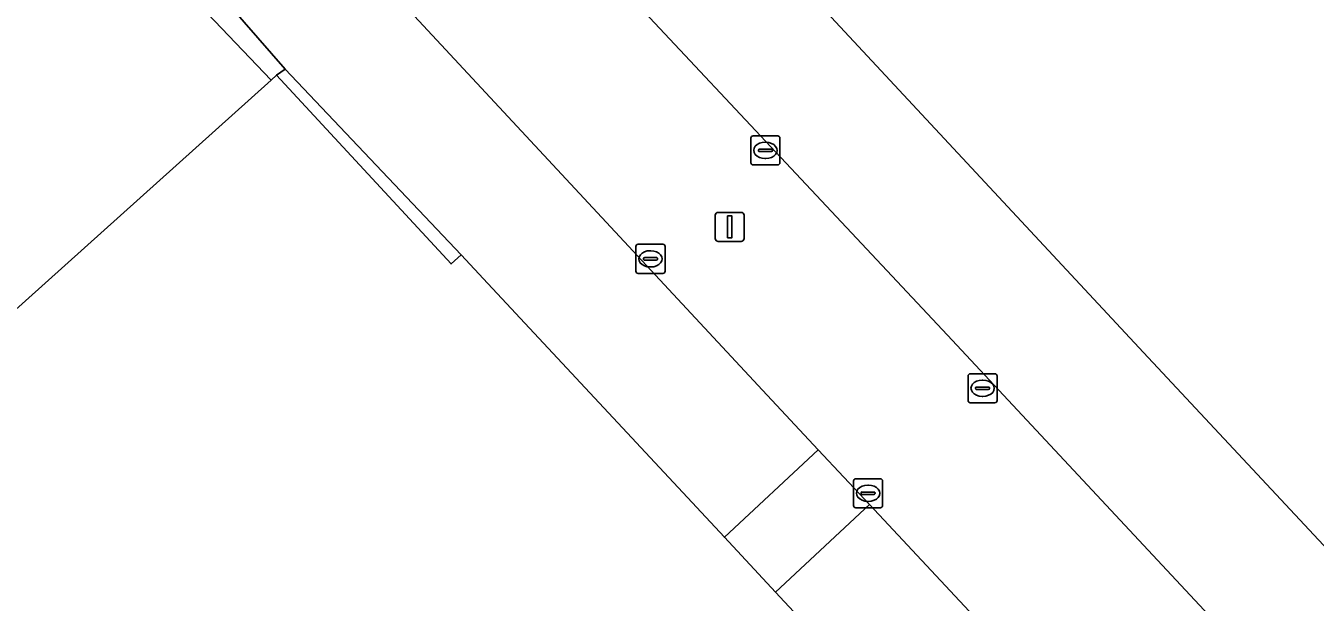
# Model space of a CAD drawing. Extents: x 163426 to 164192, y 380329 to 381641.
# Drawn here: x 163765.02 to 163809.42, y 380504.34 to 380524.19 of the extents above; entities that cross this region are included whole.
import ezdxf

# ---------------------------------------------------------------- set-up
doc = ezdxf.new("R2010")
doc.units = 0
for name, color, linetype in [('IMGEO_Erf', 7, 'Continuous'), ('IMGEO_Groenvoorziening', 7, 'Continuous'), ('IMGEO_Kolk', 7, 'Continuous'), ('IMGEO_Lichtmast', 7, 'Continuous'), ('IMGEO_Parkeervlak_open', 7, 'Continuous'), ('IMGEO_Rijbaan_lokaal_open', 7, 'Continuous')]:
    doc.layers.add(name, color=color, linetype=linetype)

msp = doc.modelspace()

# ---------------------------------------------------------------- linework, layer by layer
at = {"layer": 'IMGEO_Erf'}
for points in [[(163841.218, 380499.198), (163835.856, 380504.919), (163833.615, 380502.836), (163830.688, 380505.985), (163832.925, 380508.063), (163827.534, 380513.866), (163826.656, 380513.05), (163823.912, 380516.003), (163823.875, 380516.043), (163827.556, 380519.486), (163824.825, 380522.408), (163822.012, 380519.777), (163816.768, 380525.382), (163800.33, 380542.952), (163789.102, 380532.456), (163787.137, 380530.53), (163803.509, 380512.945), (163811.495, 380504.39), (163812.139, 380503.698)], [(163841.285, 380450.671), (163833.317, 380459.157), (163827.652, 380465.211), (163827.552, 380465.117), (163816.863, 380476.649), (163800.454, 380494.277), (163792.559, 380502.845), (163790.838, 380504.692), (163789.079, 380506.579), (163780.937, 380515.313), (163780.011, 380516.306), (163779.669, 380515.993), (163773.656, 380522.49), (163773.473, 380522.323), (163763.759, 380513.607)]]:
    msp.add_lwpolyline(points, dxfattribs=at)
at = {"layer": 'IMGEO_Groenvoorziening'}
msp.add_lwpolyline([(163725.425, 380599.168), (163650.555, 380675.554), (163654.531, 380668.737), (163765.415, 380554.307), (163764.401, 380542.391), (163761.755, 380534.587), (163773.473, 380522.323), (163773.656, 380522.49), (163773.951, 380522.702), (163769.327, 380528.01)], dxfattribs=at)
for points in [[(163773.473, 380522.323), (163761.755, 380534.587), (163752.082, 380526.321), (163763.759, 380513.607)], [(163773.951, 380522.702), (163773.656, 380522.49), (163779.669, 380515.993), (163780.011, 380516.306)]]:
    msp.add_lwpolyline(points, close=True, dxfattribs=at)
at = {"layer": 'IMGEO_Kolk'}
for p, q in [((163789.99, 380519.475), (163789.99, 380520.327)), ((163790.065, 380520.401), (163790.917, 380520.401)), ((163790.991, 380520.327), (163790.991, 380519.475)), ((163790.249, 380519.895), (163790.249, 380519.907)), ((163790.687, 380519.858), (163790.289, 380519.858)), ((163790.292, 380519.944), (163790.69, 380519.944)), ((163790.478, 380520.181), (163790.503, 380520.181)), ((163790.733, 380519.907), (163790.733, 380519.895)), ((163790.917, 380519.401), (163790.065, 380519.401)), ((163790.501, 380519.621), (163790.476, 380519.621)), ((163786.032, 380515.74), (163786.032, 380516.592)), ((163786.107, 380516.666), (163786.959, 380516.666)), ((163786.52, 380516.446), (163786.545, 380516.446)), ((163787.033, 380516.592), (163787.033, 380515.74)), ((163786.291, 380516.16), (163786.291, 380516.172)), ((163786.729, 380516.123), (163786.331, 380516.123)), ((163786.334, 380516.209), (163786.732, 380516.209)), ((163786.543, 380515.886), (163786.518, 380515.886)), ((163786.775, 380516.172), (163786.775, 380516.16)), ((163786.959, 380515.666), (163786.107, 380515.666)), ((163797.469, 380511.284), (163797.469, 380512.136)), ((163797.544, 380512.21), (163798.396, 380512.21)), ((163797.957, 380511.99), (163797.982, 380511.99)), ((163798.47, 380512.136), (163798.47, 380511.284)), ((163797.728, 380511.704), (163797.728, 380511.716)), ((163798.166, 380511.667), (163797.768, 380511.667)), ((163797.771, 380511.753), (163798.169, 380511.753)), ((163797.98, 380511.43), (163797.955, 380511.43)), ((163798.212, 380511.716), (163798.212, 380511.704)), ((163798.396, 380511.21), (163797.544, 380511.21)), ((163793.525, 380507.669), (163793.525, 380508.521)), ((163793.6, 380508.595), (163794.452, 380508.595)), ((163794.013, 380508.375), (163794.038, 380508.375)), ((163794.526, 380508.521), (163794.526, 380507.669)), ((163793.784, 380508.089), (163793.784, 380508.101)), ((163794.222, 380508.052), (163793.824, 380508.052)), ((163793.827, 380508.138), (163794.225, 380508.138)), ((163794.268, 380508.101), (163794.268, 380508.089)), ((163794.452, 380507.595), (163793.6, 380507.595)), ((163794.036, 380507.815), (163794.011, 380507.815))]:
    msp.add_line(p, q, dxfattribs=at)
for points in [[(163789.99, 380519.475), (163789.99, 380520.327)], [(163790.065, 380520.401), (163790.917, 380520.401)], [(163790.991, 380520.327), (163790.991, 380519.475)], [(163790.917, 380519.401), (163790.065, 380519.401)], [(163786.032, 380515.74), (163786.032, 380516.592)], [(163786.107, 380516.666), (163786.959, 380516.666)], [(163787.033, 380516.592), (163787.033, 380515.74)], [(163786.959, 380515.666), (163786.107, 380515.666)], [(163797.469, 380511.284), (163797.469, 380512.136)], [(163797.544, 380512.21), (163798.396, 380512.21)], [(163798.47, 380512.136), (163798.47, 380511.284)], [(163798.396, 380511.21), (163797.544, 380511.21)], [(163793.525, 380507.669), (163793.525, 380508.521)], [(163793.6, 380508.595), (163794.452, 380508.595)], [(163794.526, 380508.521), (163794.526, 380507.669)], [(163794.452, 380507.595), (163793.6, 380507.595)]]:
    msp.add_lwpolyline(points, dxfattribs=at)
for centre, radius, start, end in [((163790.067, 380520.325), 0.0765, 91.552, 178.448), ((163790.067, 380520.325), 0.0765, 91.552, 178.448), ((163790.915, 380520.325), 0.0765, 1.552, 88.448), ((163790.915, 380520.325), 0.0765, 1.552, 88.448), ((163790.289, 380519.904), 0.0403, 85.8775, 175.7526), ((163790.286, 380519.894), 0.0366, 178.938, 274.7102), ((163790.69, 380519.901), 0.043, 264.8664, 352.4533), ((163790.694, 380519.906), 0.0386, 1.7309, 96.639), ((163790.067, 380519.477), 0.0765, 181.552, 268.448), ((163790.067, 380519.477), 0.0765, 181.552, 268.448), ((163790.915, 380519.477), 0.0765, 271.552, 358.448), ((163790.915, 380519.477), 0.0765, 271.552, 358.448), ((163786.109, 380516.59), 0.0765, 91.552, 178.448), ((163786.109, 380516.59), 0.0765, 91.552, 178.448), ((163786.957, 380516.59), 0.0765, 1.552, 88.448), ((163786.957, 380516.59), 0.0765, 1.552, 88.448), ((163786.331, 380516.169), 0.0403, 85.8775, 175.7526), ((163786.328, 380516.159), 0.0366, 178.938, 274.7102), ((163786.732, 380516.166), 0.043, 264.8664, 352.4533), ((163786.736, 380516.171), 0.0386, 1.7309, 96.639), ((163786.109, 380515.742), 0.0765, 181.552, 268.448), ((163786.109, 380515.742), 0.0765, 181.552, 268.448), ((163786.957, 380515.742), 0.0765, 271.552, 358.448), ((163786.957, 380515.742), 0.0765, 271.552, 358.448), ((163797.546, 380512.134), 0.0765, 91.552, 178.448), ((163797.546, 380512.134), 0.0765, 91.552, 178.448), ((163798.394, 380512.134), 0.0765, 1.552, 88.448), ((163798.394, 380512.134), 0.0765, 1.552, 88.448), ((163797.768, 380511.713), 0.0403, 85.8775, 175.7526), ((163797.765, 380511.703), 0.0366, 178.938, 274.7102), ((163798.169, 380511.71), 0.043, 264.8664, 352.4533), ((163798.173, 380511.715), 0.0386, 1.7309, 96.639), ((163797.546, 380511.286), 0.0765, 181.552, 268.448), ((163797.546, 380511.286), 0.0765, 181.552, 268.448), ((163798.394, 380511.286), 0.0765, 271.552, 358.448), ((163798.394, 380511.286), 0.0765, 271.552, 358.448), ((163793.602, 380508.519), 0.0765, 91.552, 178.448), ((163793.602, 380508.519), 0.0765, 91.552, 178.448), ((163794.45, 380508.519), 0.0765, 1.552, 88.448), ((163794.45, 380508.519), 0.0765, 1.552, 88.448), ((163793.824, 380508.098), 0.0403, 85.8775, 175.7526), ((163793.821, 380508.088), 0.0366, 178.938, 274.7102), ((163794.225, 380508.095), 0.043, 264.8664, 352.4533), ((163794.229, 380508.1), 0.0386, 1.7309, 96.639), ((163793.602, 380507.671), 0.0765, 181.552, 268.448), ((163793.602, 380507.671), 0.0765, 181.552, 268.448), ((163794.45, 380507.671), 0.0765, 271.552, 358.448), ((163794.45, 380507.671), 0.0765, 271.552, 358.448)]:
    msp.add_arc(centre, radius, start, end, dxfattribs=at)
for centre, major_axis, ratio, start_param, end_param in [((163790.477, 380519.901), (-0.387, 0.002), 0.722429, 4.712389, 7.853982), ((163790.502, 380519.901), (-0.39, 0.002), 0.717154, 1.570796, 4.712389), ((163786.519, 380516.166), (-0.387, 0.002), 0.722429, 4.712389, 7.853982), ((163786.544, 380516.166), (-0.39, 0.002), 0.717154, 1.570796, 4.712389), ((163797.956, 380511.71), (-0.387, 0.002), 0.722429, 4.712389, 7.853982), ((163797.981, 380511.71), (-0.39, 0.002), 0.717154, 1.570796, 4.712389), ((163794.012, 380508.095), (-0.387, 0.002), 0.722429, 4.712389, 7.853982), ((163794.037, 380508.095), (-0.39, 0.002), 0.717154, 1.570796, 4.712389)]:
    msp.add_ellipse(centre, major_axis=major_axis, ratio=ratio, start_param=start_param, end_param=end_param, dxfattribs=at)
at = {"layer": 'IMGEO_Lichtmast'}
for p, q in [((163788.765, 380516.867), (163788.765, 380517.667)), ((163788.765, 380517.667), (163788.765, 380516.867)), ((163788.865, 380517.767), (163789.655, 380517.767)), ((163789.655, 380517.767), (163788.865, 380517.767)), ((163789.755, 380517.667), (163789.755, 380516.867)), ((163789.755, 380516.867), (163789.755, 380517.667)), ((163789.655, 380516.767), (163788.865, 380516.767)), ((163788.865, 380516.767), (163789.655, 380516.767))]:
    msp.add_line(p, q, dxfattribs=at)
msp.add_lwpolyline([(163789.185, 380517.642), (163789.335, 380517.642), (163789.335, 380516.892), (163789.185, 380516.892), (163789.185, 380517.642)], dxfattribs=at)
for centre, start, end in [((163788.865, 380517.667), 90, 180), ((163788.865, 380517.667), 90, 180), ((163789.655, 380517.667), 0, 90), ((163789.655, 380517.667), 360, 90), ((163788.865, 380516.867), 180, 270), ((163788.865, 380516.867), 180, 270), ((163789.655, 380516.867), 270, 0), ((163789.655, 380516.867), 270, 0)]:
    msp.add_arc(centre, 0.1, start, end, dxfattribs=at)
at = {"layer": 'IMGEO_Parkeervlak_open'}
for points in [[(163796.756, 380513.541), (163780.587, 380530.79), (163779.493, 380531.821)], [(163775.375, 380527.996), (163776.246, 380526.849), (163790.391, 380511.639), (163792.311, 380509.585), (163794.071, 380507.703), (163805.344, 380495.646), (163811.072, 380489.476), (163835.958, 380462.82), (163844.781, 380453.358), (163846.541, 380455.25), (163848.166, 380456.725), (163849.019, 380457.499), (163844.639, 380462.256), (163817.161, 380491.686), (163796.756, 380513.541)]]:
    msp.add_lwpolyline(points, dxfattribs=at)
at = {"layer": 'IMGEO_Rijbaan_lokaal_open'}
for points in [[(163811.495, 380504.39), (163803.509, 380512.945), (163787.137, 380530.53), (163782.906, 380535.18), (163782.307, 380535.838), (163781.617, 380536.619), (163781.282, 380536.983), (163777.747, 380533.683), (163779.493, 380531.821), (163780.587, 380530.79), (163796.756, 380513.541), (163817.161, 380491.686), (163844.639, 380462.256), (163849.019, 380457.499), (163852.381, 380460.551), (163845.853, 380467.567), (163844.201, 380469.343), (163836.026, 380478.084), (163827.863, 380486.824), (163819.621, 380495.658), (163812.139, 380503.698)], [(163794.071, 380507.703), (163792.311, 380509.585), (163789.079, 380506.579), (163790.838, 380504.692)], [(163811.072, 380489.476), (163805.344, 380495.646), (163794.071, 380507.703), (163790.838, 380504.692), (163792.559, 380502.845), (163800.454, 380494.277), (163816.863, 380476.649), (163827.552, 380465.117), (163827.652, 380465.211), (163833.317, 380459.157), (163841.285, 380450.671), (163841.79, 380450.144), (163844.781, 380453.358), (163835.958, 380462.82)]]:
    msp.add_lwpolyline(points, close=True, dxfattribs=at)
msp.add_lwpolyline([(163769.327, 380528.01), (163773.951, 380522.702), (163780.011, 380516.306), (163780.937, 380515.313), (163789.079, 380506.579), (163792.311, 380509.585), (163790.391, 380511.639), (163776.246, 380526.849)], dxfattribs=at)

doc.saveas('drawing.dxf')
